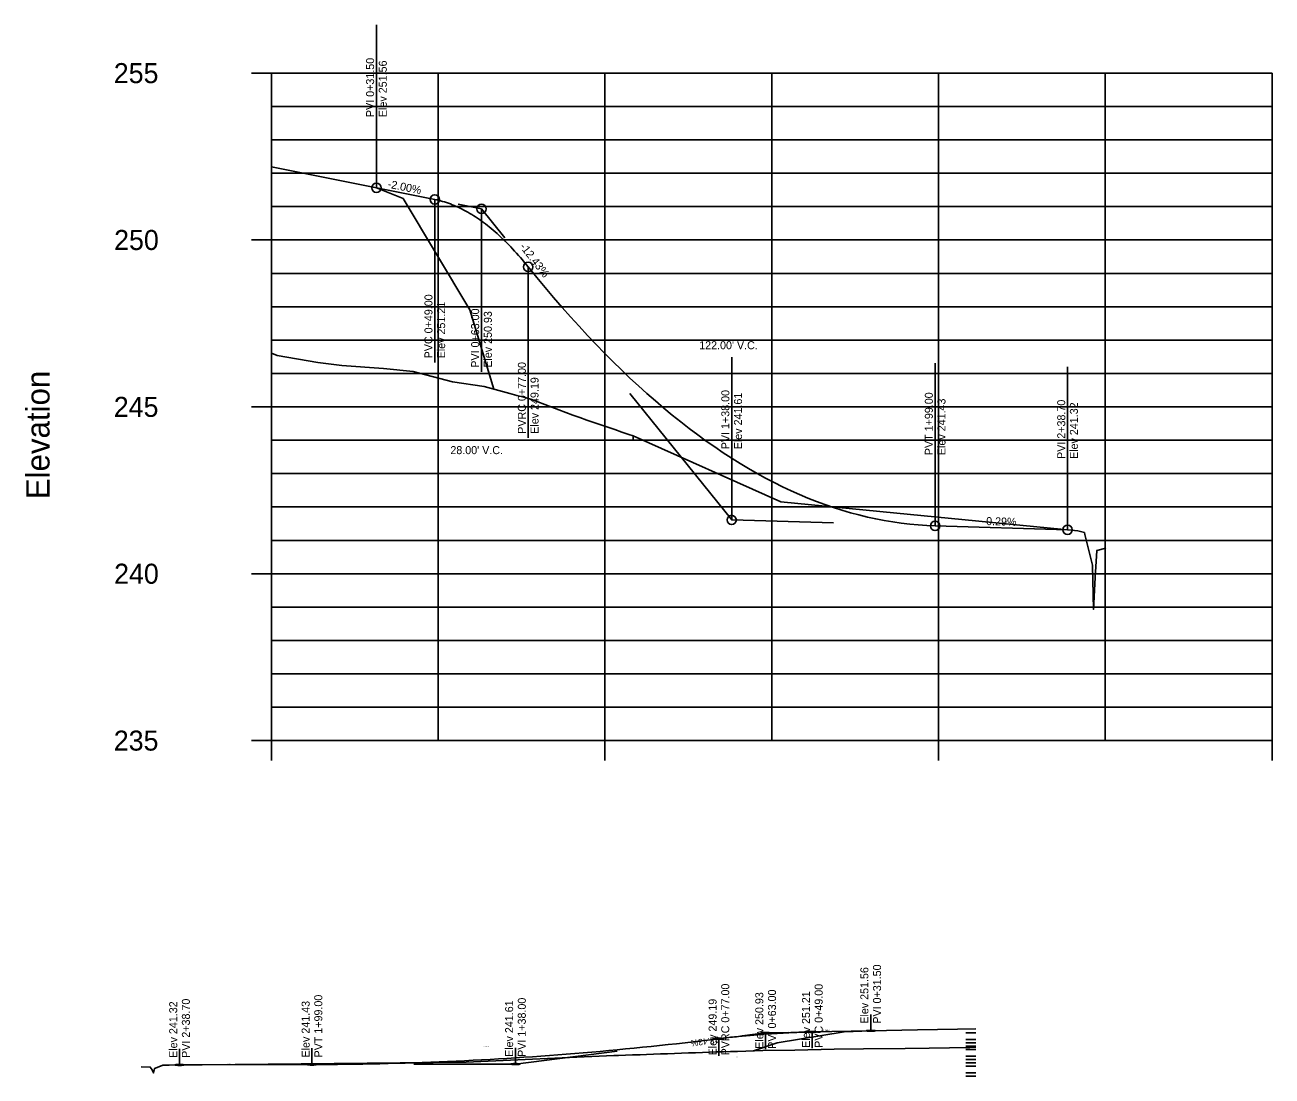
# Model space of a CAD drawing. Extents: x 1342547 to 1344156, y -1532351 to -1517216.
# Drawn here: x 1342949.1 to 1343323, y -1522241.1 to -1521926.1 of the extents above; entities that cross this region are included whole.
import ezdxf

# ---------------------------------------------------------------- set-up
doc = ezdxf.new("R2010")
doc.units = 0
for name, color, linetype in [('1', 7, 'Continuous'), ('4', 7, 'Continuous'), ('46', 7, 'Continuous'), ('56', 7, 'Continuous'), ('58', 7, 'Continuous'), ('60', 7, 'Continuous'), ('R_Fin Surface Annot', 7, 'Continuous')]:
    doc.layers.add(name, color=color, linetype=linetype)

msp = doc.modelspace()

# ---------------------------------------------------------------- linework, layer by layer
at = {"layer": '1'}
for points in [[(1343022.99, -1521968.63), (1343028.49, -1521969.73), (1343040.49, -1521972.13), (1343054.49, -1521974.93), (1343062.49, -1521978.13), (1343082.49, -1522011.45), (1343082.5, -1522011.46), (1343089.64, -1522035.27)], [(1343078.99, -1521979.83), (1343085.99, -1521981.23), (1343092.99, -1521989.93)], [(1343130.49, -1522036.55), (1343160.99, -1522074.46), (1343191.49, -1522075.34)], [(1343178.17, -1522228), (1343171.17, -1522228.14), (1343164.17, -1522229.01)], [(1343234.17, -1522226.88), (1343228.67, -1522226.99), (1343216.67, -1522227.23), (1343202.67, -1522227.51), (1343194.67, -1522227.83), (1343174.67, -1522231.16), (1343174.67, -1522231.17), (1343167.53, -1522233.55)], [(1343126.67, -1522233.67), (1343096.17, -1522237.47), (1343065.67, -1522237.55)]]:
    msp.add_lwpolyline(points, dxfattribs=at)
at = {"layer": '46'}
for centre in [(1343054.49, -1521974.93), (1343071.99, -1521978.43), (1343085.99, -1521981.23), (1343099.99, -1521998.63), (1343160.99, -1522074.46), (1343221.99, -1522076.23), (1343261.69, -1522077.37)]:
    msp.add_circle(centre, 1.4, dxfattribs=at)
for centre in [(1343157.17, -1522229.88), (1343171.17, -1522228.14), (1343185.17, -1522227.86), (1343202.67, -1522227.51), (1342995.47, -1522237.76), (1343035.17, -1522237.64), (1343096.17, -1522237.47)]:
    msp.add_ellipse(centre, major_axis=(-1.4, 0), ratio=0.1, dxfattribs=at)
at = {"layer": '56'}
for p, q in [((1343016.99, -1521940.56), (1343022.99, -1521940.56)), ((1343016.99, -1521940.56), (1343022.99, -1521940.56)), ((1343022.99, -1522140.56), (1343022.99, -1521940.56)), ((1343054.49, -1521974.93), (1343071.99, -1521978.43)), ((1343022.99, -1521980.56), (1343025.99, -1521980.56)), ((1343016.99, -1521990.56), (1343022.99, -1521990.56)), ((1343022.99, -1522000.56), (1343025.99, -1522000.56)), ((1343022.99, -1522010.56), (1343025.99, -1522010.56)), ((1343022.99, -1522020.56), (1343025.99, -1522020.56)), ((1343022.99, -1522030.56), (1343025.99, -1522030.56)), ((1343016.99, -1522040.56), (1343022.99, -1522040.56)), ((1343022.99, -1522050.56), (1343025.99, -1522050.56)), ((1343022.99, -1522060.56), (1343025.99, -1522060.56)), ((1343022.99, -1522070.56), (1343025.99, -1522070.56)), ((1343221.99, -1522076.23), (1343261.69, -1522077.37)), ((1343022.99, -1522080.56), (1343025.99, -1522080.56)), ((1343016.99, -1522090.56), (1343022.99, -1522090.56)), ((1343022.99, -1522100.56), (1343025.99, -1522100.56)), ((1343022.99, -1522110.56), (1343025.99, -1522110.56)), ((1343022.99, -1522120.56), (1343025.99, -1522120.56)), ((1343022.99, -1522130.56), (1343025.99, -1522130.56)), ((1343072.99, -1522140.56), (1343072.99, -1522134.56)), ((1343172.99, -1522140.56), (1343172.99, -1522134.56)), ((1343272.99, -1522140.56), (1343272.99, -1522134.56)), ((1343016.99, -1522140.56), (1343022.99, -1522140.56)), ((1343022.99, -1522140.56), (1343322.99, -1522140.56)), ((1343022.99, -1522146.56), (1343022.99, -1522140.56)), ((1343122.99, -1522146.56), (1343122.99, -1522140.56)), ((1343222.99, -1522146.56), (1343222.99, -1522140.56)), ((1343322.99, -1522146.56), (1343322.99, -1522140.56)), ((1343202.67, -1522227.51), (1343185.17, -1522227.86)), ((1343234.17, -1522228.08), (1343231.17, -1522228.08)), ((1343234.17, -1522230.08), (1343231.17, -1522230.08)), ((1343234.17, -1522231.08), (1343231.17, -1522231.08)), ((1343234.17, -1522232.08), (1343231.17, -1522232.08)), ((1343234.17, -1522233.08), (1343231.17, -1522233.08)), ((1343234.17, -1522235.08), (1343231.17, -1522235.08)), ((1343234.17, -1522236.08), (1343231.17, -1522236.08)), ((1343234.17, -1522237.08), (1343231.17, -1522237.08)), ((1343035.17, -1522237.64), (1342995.47, -1522237.76)), ((1343234.17, -1522238.08), (1343231.17, -1522238.08)), ((1343234.17, -1522240.08), (1343231.17, -1522240.08)), ((1343234.17, -1522241.08), (1343231.17, -1522241.08))]:
    msp.add_line(p, q, dxfattribs=at)
for points in [[(1343054.49, -1521974.93), (1343054.49, -1521954.93), (1343054.49, -1521926.13)], [(1343071.99, -1521978.43), (1343071.99, -1521998.43), (1343071.99, -1522027.23)], [(1343071.99, -1521978.43), (1343072.58, -1521978.55), (1343073.16, -1521978.69), (1343073.74, -1521978.83), (1343074.33, -1521979), (1343074.91, -1521979.17), (1343075.49, -1521979.36), (1343076.08, -1521979.56), (1343076.66, -1521979.77), (1343077.24, -1521979.99), (1343077.83, -1521980.23), (1343078.41, -1521980.48), (1343078.99, -1521980.74), (1343079.58, -1521981.02), (1343080.16, -1521981.3), (1343080.74, -1521981.6), (1343081.33, -1521981.92), (1343081.91, -1521982.24), (1343082.49, -1521982.58), (1343083.08, -1521982.93), (1343083.66, -1521983.3), (1343084.24, -1521983.67), (1343084.83, -1521984.06), (1343085.41, -1521984.46), (1343086.58, -1521985.31), (1343087.16, -1521985.75), (1343087.74, -1521986.2), (1343088.33, -1521986.66), (1343088.91, -1521987.14), (1343089.49, -1521987.63), (1343090.08, -1521988.14), (1343090.66, -1521988.65), (1343091.24, -1521989.18), (1343091.83, -1521989.72), (1343092.41, -1521990.28), (1343092.99, -1521990.84), (1343093.58, -1521991.42), (1343094.16, -1521992.01), (1343094.74, -1521992.62), (1343095.33, -1521993.24), (1343095.91, -1521993.87), (1343096.49, -1521994.51), (1343097.08, -1521995.16), (1343097.66, -1521995.83), (1343098.24, -1521996.51), (1343098.83, -1521997.21), (1343099.41, -1521997.91), (1343099.99, -1521998.63)], [(1343085.99, -1521981.23), (1343085.99, -1522001.23), (1343085.99, -1522030.03)], [(1343099.99, -1521998.63), (1343099.99, -1522018.63), (1343099.99, -1522049.83)], [(1343099.99, -1521998.63), (1343102.53, -1522001.76), (1343105.08, -1522004.82), (1343107.62, -1522007.82), (1343110.16, -1522010.76), (1343112.7, -1522013.63), (1343115.24, -1522016.43), (1343117.78, -1522019.17), (1343120.33, -1522021.85), (1343122.87, -1522024.47), (1343125.41, -1522027.01), (1343127.95, -1522029.5), (1343130.49, -1522031.92), (1343133.03, -1522034.27), (1343135.58, -1522036.57), (1343138.12, -1522038.79), (1343140.66, -1522040.96), (1343143.2, -1522043.06), (1343145.74, -1522045.09), (1343148.28, -1522047.06), (1343150.83, -1522048.97), (1343153.37, -1522050.81), (1343155.91, -1522052.58), (1343158.45, -1522054.3), (1343163.53, -1522057.53), (1343166.08, -1522059.05), (1343168.62, -1522060.51), (1343171.16, -1522061.9), (1343173.7, -1522063.23), (1343176.24, -1522064.49), (1343178.78, -1522065.69), (1343181.33, -1522066.82), (1343183.87, -1522067.89), (1343186.41, -1522068.9), (1343188.95, -1522069.84), (1343191.49, -1522070.72), (1343194.03, -1522071.53), (1343196.58, -1522072.28), (1343199.12, -1522072.96), (1343201.66, -1522073.58), (1343204.2, -1522074.14), (1343206.74, -1522074.63), (1343209.28, -1522075.05), (1343211.83, -1522075.42), (1343214.37, -1522075.72), (1343216.91, -1522075.95), (1343219.45, -1522076.12), (1343221.99, -1522076.23)], [(1343160.99, -1522074.46), (1343160.99, -1522054.46), (1343160.99, -1522025.66)], [(1343221.99, -1522076.23), (1343221.99, -1522056.23), (1343221.99, -1522027.43)], [(1343261.69, -1522077.37), (1343261.69, -1522057.37), (1343261.69, -1522028.57)], [(1343202.67, -1522227.51), (1343202.67, -1522225.51), (1343202.67, -1522222.63)], [(1343185.17, -1522227.86), (1343184.59, -1522227.87), (1343184.01, -1522227.89), (1343183.42, -1522227.9), (1343182.84, -1522227.92), (1343182.26, -1522227.94), (1343181.67, -1522227.95), (1343181.09, -1522227.97), (1343180.51, -1522228), (1343179.92, -1522228.02), (1343179.34, -1522228.04), (1343178.76, -1522228.07), (1343178.17, -1522228.09), (1343177.59, -1522228.12), (1343177.01, -1522228.15), (1343176.42, -1522228.18), (1343175.84, -1522228.21), (1343175.26, -1522228.24), (1343174.67, -1522228.28), (1343174.09, -1522228.31), (1343173.51, -1522228.35), (1343172.92, -1522228.39), (1343172.34, -1522228.43), (1343171.76, -1522228.47), (1343170.59, -1522228.55), (1343170.01, -1522228.59), (1343169.42, -1522228.64), (1343168.84, -1522228.69), (1343168.26, -1522228.73), (1343167.67, -1522228.78), (1343167.09, -1522228.83), (1343166.51, -1522228.88), (1343165.92, -1522228.94), (1343165.34, -1522228.99), (1343164.76, -1522229.05), (1343164.17, -1522229.1), (1343163.59, -1522229.16), (1343163.01, -1522229.22), (1343162.42, -1522229.28), (1343161.84, -1522229.34), (1343161.26, -1522229.41), (1343160.67, -1522229.47), (1343160.09, -1522229.54), (1343159.51, -1522229.6), (1343158.92, -1522229.67), (1343158.34, -1522229.74), (1343157.76, -1522229.81), (1343157.17, -1522229.88)], [(1343171.17, -1522228.14), (1343171.17, -1522230.14), (1343171.17, -1522233.02)], [(1343185.17, -1522227.86), (1343185.17, -1522229.86), (1343185.17, -1522232.74)], [(1342995.47, -1522237.76), (1342995.47, -1522235.76), (1342995.47, -1522232.88)], [(1343157.17, -1522229.88), (1343154.63, -1522230.2), (1343152.09, -1522230.5), (1343149.55, -1522230.8), (1343147.01, -1522231.09), (1343144.46, -1522231.38), (1343141.92, -1522231.66), (1343139.38, -1522231.94), (1343136.84, -1522232.2), (1343134.3, -1522232.47), (1343131.76, -1522232.72), (1343129.21, -1522232.97), (1343126.67, -1522233.21), (1343124.13, -1522233.45), (1343121.59, -1522233.68), (1343119.05, -1522233.9), (1343116.51, -1522234.11), (1343113.96, -1522234.32), (1343111.42, -1522234.53), (1343108.88, -1522234.73), (1343106.34, -1522234.92), (1343103.8, -1522235.1), (1343101.26, -1522235.28), (1343098.71, -1522235.45), (1343093.63, -1522235.77), (1343091.09, -1522235.92), (1343088.55, -1522236.07), (1343086.01, -1522236.21), (1343083.46, -1522236.34), (1343080.92, -1522236.47), (1343078.38, -1522236.59), (1343075.84, -1522236.7), (1343073.3, -1522236.81), (1343070.76, -1522236.91), (1343068.21, -1522237), (1343065.67, -1522237.09), (1343063.13, -1522237.17), (1343060.59, -1522237.25), (1343058.05, -1522237.32), (1343055.51, -1522237.38), (1343052.96, -1522237.43), (1343050.42, -1522237.48), (1343047.88, -1522237.52), (1343045.34, -1522237.56), (1343042.8, -1522237.59), (1343040.26, -1522237.61), (1343037.71, -1522237.63), (1343035.17, -1522237.64)], [(1343035.17, -1522237.64), (1343035.17, -1522235.64), (1343035.17, -1522232.76)], [(1343096.17, -1522237.47), (1343096.17, -1522235.47), (1343096.17, -1522232.59)], [(1343157.17, -1522229.88), (1343157.17, -1522231.88), (1343157.17, -1522235)]]:
    msp.add_lwpolyline(points, dxfattribs=at)
at = {"layer": '58'}
for p, q in [((1343022.99, -1521940.56), (1343322.99, -1521940.56)), ((1343022.99, -1521940.56), (1343322.99, -1521940.56)), ((1343122.99, -1522140.56), (1343122.99, -1521940.56)), ((1343222.99, -1522140.56), (1343222.99, -1521940.56)), ((1343322.99, -1522140.56), (1343322.99, -1521940.56)), ((1343022.99, -1521990.56), (1343322.99, -1521990.56)), ((1343022.99, -1522040.56), (1343322.99, -1522040.56)), ((1343022.99, -1522090.56), (1343322.99, -1522090.56))]:
    msp.add_line(p, q, dxfattribs=at)
at = {"layer": '60'}
for p, q in [((1343072.99, -1522140.56), (1343072.99, -1521940.56)), ((1343172.99, -1522140.56), (1343172.99, -1521940.56)), ((1343272.99, -1522140.56), (1343272.99, -1521940.56)), ((1343022.99, -1521950.56), (1343322.99, -1521950.56)), ((1343022.99, -1521960.56), (1343322.99, -1521960.56)), ((1343022.99, -1521970.56), (1343322.99, -1521970.56)), ((1343022.99, -1521980.56), (1343322.99, -1521980.56)), ((1343022.99, -1522000.56), (1343322.99, -1522000.56)), ((1343022.99, -1522010.56), (1343322.99, -1522010.56)), ((1343022.99, -1522020.56), (1343322.99, -1522020.56)), ((1343022.99, -1522030.56), (1343322.99, -1522030.56)), ((1343022.99, -1522050.56), (1343322.99, -1522050.56)), ((1343022.99, -1522060.56), (1343322.99, -1522060.56)), ((1343022.99, -1522070.56), (1343322.99, -1522070.56)), ((1343022.99, -1522080.56), (1343322.99, -1522080.56)), ((1343022.99, -1522100.56), (1343322.99, -1522100.56)), ((1343022.99, -1522110.56), (1343322.99, -1522110.56)), ((1343022.99, -1522120.56), (1343322.99, -1522120.56)), ((1343022.99, -1522130.56), (1343322.99, -1522130.56))]:
    msp.add_line(p, q, dxfattribs=at)
at = {"layer": 'R_Fin Surface Annot'}
for points in [[(1343022.99, -1522024.48), (1343024.78, -1522025.16), (1343036.97, -1522027.25), (1343044.16, -1522028.12), (1343056.65, -1522029.02), (1343065.49, -1522029.99), (1343077.27, -1522033.07), (1343086.81, -1522034.51), (1343094.45, -1522036.56), (1343096.54, -1522037.12), (1343098.64, -1522037.68), (1343100.71, -1522038.23), (1343100.74, -1522038.25), (1343102.84, -1522039.08), (1343104.94, -1522039.89), (1343107.04, -1522040.7), (1343109.14, -1522041.49), (1343111.24, -1522042.27), (1343113.33, -1522043.04), (1343115.43, -1522043.79), (1343117.53, -1522044.53), (1343119.63, -1522045.25), (1343121.73, -1522045.96), (1343123.59, -1522046.57), (1343123.83, -1522046.66), (1343125.93, -1522047.39), (1343128.03, -1522048.11), (1343130.12, -1522048.82), (1343131.45, -1522049.25), (1343131.47, -1522049.23), (1343131.49, -1522050.58)], [(1343022.99, -1522024.48), (1343024.78, -1522025.16), (1343036.97, -1522027.25), (1343044.16, -1522028.12), (1343056.65, -1522029.02), (1343065.49, -1522029.99), (1343077.27, -1522033.07), (1343086.81, -1522034.51), (1343094.45, -1522036.56), (1343096.54, -1522037.12), (1343098.64, -1522037.68), (1343100.71, -1522038.23), (1343100.74, -1522038.25), (1343102.84, -1522039.08), (1343104.94, -1522039.89), (1343107.04, -1522040.7), (1343109.14, -1522041.49), (1343111.24, -1522042.27), (1343113.33, -1522043.04), (1343115.43, -1522043.79), (1343117.53, -1522044.53), (1343119.63, -1522045.25), (1343121.73, -1522045.96), (1343123.59, -1522046.57), (1343123.83, -1522046.66), (1343125.93, -1522047.39), (1343128.03, -1522048.11), (1343130.12, -1522048.82), (1343131.45, -1522049.25), (1343131.47, -1522049.23), (1343175.73, -1522068.99), (1343264.8, -1522077.67)], [(1343264.8, -1522077.67), (1343266.75, -1522078.23), (1343266.88, -1522078.8), (1343269.21, -1522087.96), (1343269.48, -1522101.26), (1343269.94, -1522091.67), (1343270.46, -1522083.63)], [(1343264.8, -1522077.67), (1343266.75, -1522078.23), (1343266.88, -1522078.8), (1343269.21, -1522087.96), (1343269.48, -1522101.26), (1343269.94, -1522091.67), (1343270.46, -1522083.63), (1343273.19, -1522082.91)], [(1343234.17, -1522232.47), (1343232.39, -1522232.54), (1343220.19, -1522232.74), (1343213.01, -1522232.83), (1343200.52, -1522232.92), (1343191.68, -1522233.02), (1343179.89, -1522233.33), (1343170.35, -1522233.47), (1343162.72, -1522233.68), (1343160.62, -1522233.73), (1343158.52, -1522233.79), (1343156.46, -1522233.84), (1343156.42, -1522233.84), (1343154.32, -1522233.93), (1343152.23, -1522234.01), (1343150.13, -1522234.09), (1343148.03, -1522234.17), (1343145.93, -1522234.25), (1343143.83, -1522234.32), (1343141.73, -1522234.4), (1343139.63, -1522234.47), (1343137.53, -1522234.54), (1343135.44, -1522234.62), (1343133.57, -1522234.68), (1343133.34, -1522234.69), (1343131.24, -1522234.76), (1343129.14, -1522234.83), (1343127.04, -1522234.9), (1343125.72, -1522234.94), (1343125.69, -1522234.94), (1343081.43, -1522236.92), (1342992.37, -1522237.79)], [(1343234.17, -1522232.47), (1343232.39, -1522232.54), (1343220.19, -1522232.74), (1343213.01, -1522232.83), (1343200.52, -1522232.92), (1343191.68, -1522233.02), (1343179.89, -1522233.33), (1343170.35, -1522233.47), (1343162.72, -1522233.68), (1343160.62, -1522233.73), (1343158.52, -1522233.79), (1343156.46, -1522233.84), (1343156.42, -1522233.84), (1343154.32, -1522233.93), (1343152.23, -1522234.01), (1343150.13, -1522234.09), (1343148.03, -1522234.17), (1343145.93, -1522234.25), (1343143.83, -1522234.32), (1343141.73, -1522234.4), (1343139.63, -1522234.47), (1343137.53, -1522234.54), (1343135.44, -1522234.62), (1343133.57, -1522234.68), (1343133.34, -1522234.69), (1343131.24, -1522234.76), (1343129.14, -1522234.83), (1343127.04, -1522234.9), (1343125.72, -1522234.94), (1343125.69, -1522234.94), (1343125.67, -1522235.08)], [(1342992.37, -1522237.79), (1342990.41, -1522237.84), (1342990.29, -1522237.9), (1342987.95, -1522238.82), (1342987.68, -1522240.15), (1342987.22, -1522239.19), (1342986.7, -1522238.38), (1342983.97, -1522238.31)], [(1342992.37, -1522237.79), (1342990.41, -1522237.84), (1342990.29, -1522237.9), (1342987.95, -1522238.82), (1342987.68, -1522240.15), (1342987.22, -1522239.19), (1342986.7, -1522238.38)]]:
    msp.add_lwpolyline(points, dxfattribs=at)

# ---------------------------------------------------------------- texts
at = {"layer": '4'}
for s, p in [('PVRC 0+77.00', (1343099.29, -1522048.63)), ('Elev 249.19', (1343103.09, -1522048.63)), ('PVT 1+99.00', (1343221.29, -1522055.03)), ('Elev 241.43', (1343225.09, -1522055.03)), ('PVRC 0+77.00', (1343160.27, -1522234.88)), ('PVT 1+99.00', (1343038.27, -1522235.52)), ('Elev 249.19', (1343156.47, -1522234.88)), ('Elev 241.43', (1343034.47, -1522235.52))]:
    msp.add_text(s, height=2.4, rotation=90, dxfattribs=at).set_placement(p)
at = {"layer": '56'}
for s, height, p in [('255', 6, (1342975.76, -1521943.56)), ('255', 6, (1342975.76, -1521943.56)), ('250', 6, (1342975.86, -1521993.56)), ("122.00' V.C.", 2.4, (1343151.26, -1522023.3)), ('245', 6, (1342975.76, -1522043.56)), ("28.00' V.C.", 2.4, (1343076.66, -1522054.73)), ('240', 6, (1342975.86, -1522093.56)), ('235', 6, (1342975.76, -1522143.56)), ('-', 0.0001, (1343022.99, -1522140.56)), ("122.00' V.C.", 0.24, (1343086.44, -1522232.35)), ("28.00' V.C.", 0.24, (1343161.84, -1522235.49))]:
    msp.add_text(s, height=height, dxfattribs=at).set_placement(p)
for s, height, rotation, p in [('PVI 0+31.50', 2.4, 90, (1343053.79, -1521953.73)), ('Elev 251.56', 2.4, 90, (1343057.59, -1521953.73)), ('-2.00%', 2.4, 348.6901, (1343057.72, -1521974.86)), ('-12.43%', 2.4, 308.0452, (1343097.32, -1521992.62)), ('PVC 0+49.00', 2.4, 90, (1343071.29, -1522026.03)), ('Elev 251.21', 2.4, 90, (1343075.09, -1522026.03)), ('PVI 0+63.00', 2.4, 90, (1343085.29, -1522028.83)), ('Elev 250.93', 2.4, 90, (1343089.09, -1522028.83)), ('Elevation', 7, 90, (1342956.49, -1522068.24)), ('PVI 1+38.00', 2.4, 90, (1343160.29, -1522053.26)), ('Elev 241.61', 2.4, 90, (1343164.09, -1522053.26)), ('PVI 2+38.70', 2.4, 90, (1343260.99, -1522056.17)), ('Elev 241.32', 2.4, 90, (1343264.79, -1522056.17)), ('-0.29%', 2.4, 358.3463, (1343236.19, -1522075.94)), ('Elev 251.56', 2.4, 90, (1343201.97, -1522225.39)), ('PVI 0+31.50', 2.4, 90, (1343205.77, -1522225.39)), ('PVC 0+49.00', 2.4, 90, (1343188.27, -1522232.62)), ('PVI 2+38.70', 2.4, 90, (1342998.57, -1522235.64)), ('Elev 241.61', 2.4, 90, (1343095.47, -1522235.35)), ('PVI 1+38.00', 2.4, 90, (1343099.27, -1522235.35)), ('Elev 250.93', 2.4, 90, (1343170.47, -1522232.9)), ('PVI 0+63.00', 2.4, 90, (1343174.27, -1522232.9)), ('Elev 251.21', 2.4, 90, (1343184.47, -1522232.62)), ('Elev 241.32', 2.4, 90, (1342994.77, -1522235.64)), ('-12.43%', 1.896, 187.2821, (1343157.96, -1522229.13)), ('-2.00%', 0.526, 1.1458, (1343188.12, -1522227.73)), ('-0.29%', 0.25, 0.1654, (1343009.63, -1522237.65))]:
    msp.add_text(s, height=height, rotation=rotation, dxfattribs=at).set_placement(p)

doc.saveas('drawing.dxf')
